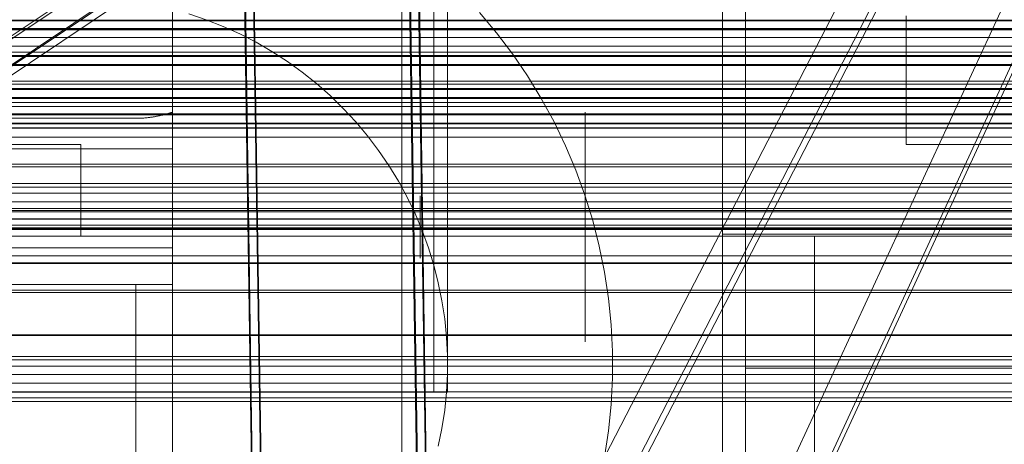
# Model space of a CAD drawing. Header units: millimetres. Extents: x -4395 to 65662, y -65530 to 6847.
# Tile 296 of 656: x 333 to 441, y -34783 to -34736. Entities that reach past the tile are written whole.
import ezdxf

# ---------------------------------------------------------------- set-up
doc = ezdxf.new("R2010")
doc.units = ezdxf.units.MM
for name, color, linetype, lineweight in [('COTAS_O', 1, 'Continuous', 0), ('COTAS_P', 1, 'Continuous', 0), ('frontal_briquetadora', 7, 'Continuous', 0), ('frontal_C01', 7, 'Continuous', 0), ('frontal_C02', 7, 'Continuous', 0), ('frontal_C03', 7, 'Continuous', 0), ('frontal_C04', 7, 'Continuous', 0), ('frontal_C05', 7, 'Continuous', 0), ('frontal_mezcladora', 7, 'Continuous', 0), ('frontal_tolva-C01', 7, 'Continuous', 0)]:
    doc.layers.add(name, color=color, linetype=linetype, lineweight=lineweight)
doc.dimstyles.new('R19_100', dxfattribs={"dimtxt": 250, "dimasz": 150, "dimexe": 150, "dimexo": 80, "dimgap": 100, "dimtad": 1, "dimtih": 1, "dimtoh": 1, "dimdsep": 46, "dimcen": 0.09, "dimadec": 0, "dimazin": 0, "dimtfac": 1, "dimtdec": 4, "dimtofl": 0, "dimtmove": 0, "dimatfit": 3, "dimfxl": 1, "dimtolj": 1, "dimtzin": 0, "dimarcsym": 0})

# ---------------------------------------------------------------- blocks, each defined once
blk = doc.blocks.new('DIM_R33_44')
at = {"layer": 'COTAS_P'}
for p, q in [((-150, -32200), (550, -32200)), ((550, -32200), (505, -32350)), ((550, -34800), (550, -32200)), ((550, -32200), (595, -32350)), ((550, -34800), (505, -34650)), ((550, -34800), (595, -34650)), ((-150, -34800), (550, -34800))]:
    blk.add_line(p, q, dxfattribs=at)
blk.add_text('2600 P', height=250, rotation=90, dxfattribs=at).set_placement((450, -33500))
blk = doc.blocks.new('DIM_R33_47')
at = {"layer": 'COTAS_O'}
for p, q in [((-650, -34200), (-500, -34155)), ((650, -34200), (500, -34155)), ((-650, -34900), (-650, -34200)), ((-650, -34200), (650, -34200)), ((-650, -34200), (-500, -34245)), ((650, -34200), (500, -34245)), ((650, -34900), (650, -34200))]:
    blk.add_line(p, q, dxfattribs=at)
blk.add_text('1300 O', height=250, dxfattribs=at).set_placement((0, -34100))

msp = doc.modelspace()

# ---------------------------------------------------------------- linework, layer by layer
at = {"layer": 'frontal_briquetadora'}
for p, q in [((430, -34750), (430, -34736)), ((210, -34750), (340, -34750)), ((320, -34750), (340, -34750)), ((340, -34760), (340, -34750)), ((430, -34750), (490, -34750)), ((-490, -34760), (490, -34760)), ((-490, -34760), (340, -34760)), ((320, -34760), (340, -34760)), ((320, -34760), (490, -34760)), ((410, -34760), (420, -34760)), ((410, -34940), (410, -34760)), ((420, -34940), (420, -34760))]:
    msp.add_line(p, q, dxfattribs=at)
at = {"layer": 'frontal_C01'}
for p, q in [((410, -34918.787), (410, -34580.082)), ((410, -34966.754), (410, -34628.049)), ((410, -34984.079), (410, -34645.375)), ((360.514, -34841.706), (357.646, -34647.33)), ((375.644, -34647.086), (378.512, -34841.461)), ((378.512, -34847.107), (375.644, -34652.731)), ((360.514, -34847.351), (357.646, -34652.976)), ((412.5, -34938.536), (412.5, -34660.328)), ((412.5, -34947.004), (412.5, -34668.795)), ((410, -35022.453), (410, -34683.748))]:
    msp.add_line(p, q, dxfattribs=at)
at = {"layer": 'frontal_C02'}
for p, q in [((410, -34759.774), (410, -34402.112)), ((410, -34797.956), (410, -34440.294)), ((410, -34936.365), (410, -34578.704)), ((410, -34984.093), (410, -34626.431)), ((375.644, -34712.717), (378.512, -34906.121)), ((360.514, -34906.365), (357.646, -34712.96)), ((360.514, -34912.326), (357.646, -34718.921)), ((378.512, -34912.083), (375.644, -34718.678)), ((175.016, -34843.792), (359.326, -34720.537)), ((171.275, -34845.965), (355.584, -34722.71)), ((175.521, -34846.427), (359.83, -34723.173)), ((173.584, -34847.553), (357.893, -34724.298)), ((175.032, -34847.71), (359.341, -34724.456)), ((-550, -34758.141), (550, -34758.141)), ((450, -34759.774), (410, -34759.774)), ((410, -34759.774), (410, -34797.956)), ((410, -35117.436), (410, -34759.774)), ((550, -34762.141), (-550, -34762.141)), ((412.5, -34783.336), (412.5, -34774.394)), ((412.5, -34774.394), (447.5, -34774.394)), ((412.5, -34955.758), (412.5, -34774.394))]:
    msp.add_line(p, q, dxfattribs=at)
at = {"layer": 'frontal_C03'}
for p, q in [((-1476, -34736.526), (1516, -34736.526)), ((1270, -34736.476), (-1230, -34736.476)), ((1516, -34737.383), (-1476, -34737.383)), ((-1476, -34737.517), (1516, -34737.517)), ((-1230, -34737.408), (1270, -34737.408)), ((1270, -34738.35), (-1230, -34738.35)), ((1270, -34739.282), (-1230, -34739.282)), ((1516, -34740.294), (-1476, -34740.294)), ((1516, -34740.428), (-1476, -34740.428)), ((1270, -34739.949), (-1230, -34739.949)), ((1270, -34740.335), (-1230, -34740.335)), ((1516, -34741.285), (-1476, -34741.285)), ((1516, -34741.419), (-1476, -34741.419)), ((1516, -34743.909), (-1476, -34743.909)), ((1516, -34744.022), (-1476, -34744.022)), ((1270, -34743.12), (-1230, -34743.12)), ((1270, -34743.454), (-1230, -34743.454)), ((1516, -34744.9), (-1476, -34744.9)), ((1516, -34745.013), (-1476, -34745.013)), ((1270, -34745.43), (-1230, -34745.43)), ((1270, -34745.857), (-1230, -34745.857)), ((1516, -34746.687), (-1476, -34746.687)), ((1516, -34746.763), (-1476, -34746.763)), ((1516, -34747.678), (-1476, -34747.678)), ((1516, -34747.753), (-1476, -34747.753)), ((1516, -34748.205), (-1476, -34748.205)), ((1516, -34748.231), (-1476, -34748.231)), ((1516, -34749.195), (-1476, -34749.195)), ((1516, -34749.222), (-1476, -34749.222)), ((1270, -34752.158), (-1230, -34752.158)), ((1270, -34752.441), (-1230, -34752.441)), ((1270, -34754.265), (-1230, -34754.265)), ((1270, -34754.651), (-1230, -34754.651)), ((1270, -34755.317), (-1230, -34755.317)), ((-1230, -34756.249), (1270, -34756.249)), ((1270, -34756.998), (-1230, -34756.998)), ((1270, -34757.191), (-1230, -34757.191)), ((1270, -34757.36), (-1230, -34757.36)), ((1270, -34758.123), (-1230, -34758.123)), ((1270, -34758.79), (-1230, -34758.79)), ((1270, -34759.102), (-1230, -34759.102)), ((1270, -34759.176), (-1230, -34759.176)), ((1270, -34759.291), (-1230, -34759.291)), ((1270, -34762.896), (-1230, -34762.896)), ((1270, -34762.962), (-1230, -34762.962)), ((1270, -34765.886), (-1230, -34765.886)), ((1270, -34766.128), (-1230, -34766.128)), ((1270, -34770.743), (-1230, -34770.743)), ((1270, -34770.828), (-1230, -34770.828)), ((1270, -34773.106), (-1230, -34773.106)), ((1270, -34773.492), (-1230, -34773.492)), ((1270, -34774.158), (-1230, -34774.158)), ((-1230, -34775.09), (1270, -34775.09)), ((1270, -34776.032), (-1230, -34776.032)), ((1270, -34776.964), (-1230, -34776.964)), ((1270, -34777.631), (-1230, -34777.631)), ((1270, -34778.017), (-1230, -34778.017))]:
    msp.add_line(p, q, dxfattribs=at)
at = {"layer": 'frontal_C04'}
for p, q in [((350, -34685.256), (350, -34765.256)), ((350, -34761.256), (350, -34689.256)), ((-350, -34761.256), (350, -34761.256)), ((350, -34765.256), (350, -34761.256)), ((-350, -34765.256), (350, -34765.256)), ((350, -34765.256), (270, -34765.256)), ((274, -34765.256), (346, -34765.256)), ((346, -34765.256), (346, -35988)), ((350, -34765.256), (346, -34765.256)), ((350, -35988), (350, -34765.256))]:
    msp.add_line(p, q, dxfattribs=at)
at = {"layer": 'frontal_C05'}
for p, q in [((378.5, -34777), (378.5, -34679)), ((380, -34777), (380, -34679)), ((375, -34849), (375, -34689)), ((353.681, -34736.412), (351.79, -34735.777)), ((355.537, -34737.141), (353.681, -34736.412)), ((383.487, -34735.622), (385.346, -34737.838)), ((357.355, -34737.961), (355.537, -34737.141)), ((359.13, -34738.871), (357.355, -34737.961)), ((385.346, -34737.838), (387.092, -34740.143)), ((360.857, -34739.868), (359.13, -34738.871)), ((362.533, -34740.95), (360.857, -34739.868)), ((387.092, -34740.143), (388.722, -34742.532)), ((364.152, -34742.115), (362.533, -34740.95)), ((365.712, -34743.358), (364.152, -34742.115)), ((388.722, -34742.532), (390.229, -34745)), ((367.207, -34744.678), (365.712, -34743.358)), ((368.635, -34746.071), (367.207, -34744.678)), ((390.229, -34745), (391.613, -34747.54)), ((369.991, -34747.533), (368.635, -34746.071)), ((346, -34747.157), (314, -34747.157)), ((346, -34747.157), (346.176, -34747.156)), ((346, -34747.157), (346.074, -34747.157)), ((346.148, -34747.156), (346.074, -34747.157)), ((346.272, -34747.154), (346.148, -34747.156)), ((346.176, -34747.156), (346.352, -34747.152)), ((346.395, -34747.151), (346.272, -34747.154)), ((346.352, -34747.152), (346.527, -34747.146)), ((346.518, -34747.146), (346.395, -34747.151)), ((346.64, -34747.14), (346.518, -34747.146)), ((346.527, -34747.146), (346.702, -34747.137)), ((346.762, -34747.133), (346.64, -34747.14)), ((346.702, -34747.137), (346.875, -34747.125)), ((346.884, -34747.124), (346.762, -34747.133)), ((346.875, -34747.125), (347.048, -34747.111)), ((347.005, -34747.115), (346.884, -34747.124)), ((347.125, -34747.104), (347.005, -34747.115)), ((347.048, -34747.111), (347.219, -34747.095)), ((347.245, -34747.092), (347.125, -34747.104)), ((347.219, -34747.095), (347.389, -34747.076)), ((347.364, -34747.079), (347.245, -34747.092)), ((347.482, -34747.065), (347.364, -34747.079)), ((347.389, -34747.076), (347.557, -34747.055)), ((347.6, -34747.05), (347.482, -34747.065)), ((347.557, -34747.055), (347.723, -34747.033)), ((347.716, -34747.034), (347.6, -34747.05)), ((347.831, -34747.017), (347.716, -34747.034)), ((347.723, -34747.033), (347.887, -34747.008)), ((347.945, -34746.999), (347.831, -34747.017)), ((347.887, -34747.008), (348.048, -34746.981)), ((348.058, -34746.98), (347.945, -34746.999)), ((348.048, -34746.981), (348.207, -34746.953)), ((348.169, -34746.96), (348.058, -34746.98)), ((348.279, -34746.94), (348.169, -34746.96)), ((348.207, -34746.953), (348.362, -34746.924)), ((348.387, -34746.919), (348.279, -34746.94)), ((348.362, -34746.924), (348.514, -34746.893)), ((348.493, -34746.898), (348.387, -34746.919)), ((348.597, -34746.876), (348.493, -34746.898)), ((348.514, -34746.893), (348.661, -34746.862)), ((348.7, -34746.853), (348.597, -34746.876)), ((348.661, -34746.862), (348.805, -34746.83)), ((348.8, -34746.831), (348.7, -34746.853)), ((348.898, -34746.808), (348.8, -34746.831)), ((348.805, -34746.83), (348.944, -34746.797)), ((348.994, -34746.785), (348.898, -34746.808)), ((348.944, -34746.797), (349.064, -34746.767)), ((349.088, -34746.761), (348.994, -34746.785)), ((349.064, -34746.767), (349.169, -34746.741)), ((349.179, -34746.738), (349.088, -34746.761)), ((349.169, -34746.741), (349.271, -34746.714)), ((349.268, -34746.715), (349.179, -34746.738)), ((349.352, -34746.692), (349.268, -34746.715)), ((349.271, -34746.714), (349.368, -34746.688)), ((349.434, -34746.67), (349.352, -34746.692)), ((349.368, -34746.688), (349.46, -34746.662)), ((349.511, -34746.648), (349.434, -34746.67)), ((349.46, -34746.662), (349.547, -34746.638)), ((349.583, -34746.627), (349.511, -34746.648)), ((349.547, -34746.638), (349.627, -34746.614)), ((349.651, -34746.607), (349.583, -34746.627)), ((349.627, -34746.614), (349.701, -34746.592)), ((349.714, -34746.589), (349.651, -34746.607)), ((349.701, -34746.592), (349.768, -34746.572)), ((349.771, -34746.571), (349.714, -34746.589)), ((349.768, -34746.572), (349.828, -34746.554)), ((349.822, -34746.556), (349.771, -34746.571)), ((349.868, -34746.542), (349.822, -34746.556)), ((349.828, -34746.554), (349.879, -34746.538)), ((349.907, -34746.529), (349.868, -34746.542)), ((349.879, -34746.538), (349.918, -34746.526)), ((349.94, -34746.519), (349.907, -34746.529)), ((349.918, -34746.526), (349.947, -34746.517)), ((349.966, -34746.511), (349.94, -34746.519)), ((349.947, -34746.517), (349.97, -34746.51)), ((349.985, -34746.505), (349.966, -34746.511)), ((349.97, -34746.51), (349.986, -34746.504)), ((349.996, -34746.501), (349.985, -34746.505)), ((349.986, -34746.504), (349.996, -34746.501)), ((375, -34746.5), (375, -34746.516)), ((375, -34746.562), (375, -34746.516)), ((375, -34746.64), (375, -34746.562)), ((375, -34746.748), (375, -34746.64)), ((375, -34746.887), (375, -34746.748)), ((375, -34747.055), (375, -34746.887)), ((375, -34747.254), (375, -34747.055)), ((375, -34747.482), (375, -34747.254)), ((395, -34746.5), (395, -34746.516)), ((395, -34746.516), (395, -34746.562)), ((395, -34746.562), (395, -34746.64)), ((395, -34746.64), (395, -34746.748)), ((395, -34746.748), (395, -34746.887)), ((395, -34746.887), (395, -34747.055)), ((395, -34747.055), (395, -34747.254)), ((395, -34747.254), (395, -34747.482)), ((371.273, -34749.06), (369.991, -34747.533)), ((375, -34747.738), (375, -34747.482)), ((375, -34748.022), (375, -34747.738)), ((375, -34748.334), (375, -34748.022)), ((375, -34748.672), (375, -34748.334)), ((391.613, -34747.54), (392.867, -34750.145)), ((395, -34747.482), (395, -34747.738)), ((395, -34747.738), (395, -34748.022)), ((395, -34748.022), (395, -34748.334)), ((395, -34748.334), (395, -34748.672)), ((372.478, -34750.65), (371.273, -34749.06)), ((375, -34749.036), (375, -34748.672)), ((375, -34749.424), (375, -34749.036)), ((375, -34749.837), (375, -34749.424)), ((395, -34748.672), (395, -34749.036)), ((395, -34749.036), (395, -34749.424)), ((395, -34749.424), (395, -34749.837)), ((314, -34750.5), (346, -34750.5)), ((346, -34750.5), (346.196, -34750.5)), ((346.196, -34750.5), (346.392, -34750.5)), ((346.392, -34750.5), (346.587, -34750.5)), ((346.587, -34750.5), (346.78, -34750.5)), ((346.78, -34750.5), (346.972, -34750.5)), ((346.972, -34750.5), (347.161, -34750.5)), ((347.161, -34750.5), (347.348, -34750.5)), ((347.348, -34750.5), (347.531, -34750.5)), ((347.531, -34750.5), (347.71, -34750.5)), ((347.71, -34750.5), (347.886, -34750.5)), ((347.886, -34750.5), (348.056, -34750.5)), ((348.056, -34750.5), (348.222, -34750.5)), ((348.222, -34750.5), (348.383, -34750.5)), ((348.383, -34750.5), (348.538, -34750.5)), ((348.538, -34750.5), (348.686, -34750.5)), ((348.686, -34750.5), (348.828, -34750.5)), ((348.828, -34750.5), (348.964, -34750.5)), ((348.964, -34750.5), (349.092, -34750.5)), ((349.092, -34750.5), (349.213, -34750.5)), ((349.213, -34750.5), (349.326, -34750.5)), ((349.326, -34750.5), (349.431, -34750.5)), ((349.431, -34750.5), (349.528, -34750.5)), ((349.528, -34750.5), (349.616, -34750.5)), ((349.616, -34750.5), (349.696, -34750.5)), ((349.696, -34750.5), (349.766, -34750.5)), ((349.766, -34750.5), (349.828, -34750.5)), ((349.828, -34750.5), (349.88, -34750.5)), ((349.88, -34750.5), (349.923, -34750.5)), ((349.923, -34750.5), (349.957, -34750.5)), ((349.957, -34750.5), (349.981, -34750.5)), ((349.981, -34750.5), (349.995, -34750.5)), ((375, -34750.272), (375, -34749.837)), ((375, -34750.729), (375, -34750.272)), ((392.867, -34750.145), (393.991, -34752.81)), ((395, -34749.837), (395, -34750.272)), ((395, -34750.272), (395, -34750.729)), ((373.601, -34752.298), (372.478, -34750.65)), ((375, -34751.206), (375, -34750.729)), ((375, -34751.703), (375, -34751.206)), ((395, -34750.729), (395, -34751.206)), ((395, -34751.206), (395, -34751.703)), ((374.641, -34754), (373.601, -34752.298)), ((375, -34752.218), (375, -34751.703)), ((375, -34752.75), (375, -34752.218)), ((395, -34751.703), (395, -34752.218)), ((395, -34752.218), (395, -34752.75)), ((375, -34753.297), (375, -34752.75)), ((375, -34753.859), (375, -34753.297)), ((393.991, -34752.81), (394.98, -34755.528)), ((395, -34752.75), (395, -34753.297)), ((395, -34753.297), (395, -34753.859)), ((375.595, -34755.752), (374.641, -34754)), ((375, -34754.433), (375, -34753.859)), ((375, -34755.019), (375, -34754.433)), ((395, -34753.859), (395, -34754.433)), ((395, -34754.433), (395, -34755.019)), ((375, -34755.614), (375, -34755.019)), ((375, -34756.218), (375, -34755.614)), ((376.46, -34757.549), (375.595, -34755.752)), ((377, -34755.604), (377, -34755.617)), ((377, -34755.617), (377, -34755.638)), ((377, -34755.638), (377, -34755.667)), ((377, -34755.667), (377, -34755.705)), ((377, -34755.705), (377, -34755.751)), ((377, -34755.751), (377, -34755.805)), ((377, -34755.805), (377, -34755.867)), ((377, -34755.867), (377, -34755.937)), ((394.98, -34755.528), (395.832, -34758.291)), ((395, -34755.019), (395, -34755.614)), ((395, -34755.617), (395, -34755.604)), ((395, -34755.614), (395, -34756.218)), ((395, -34755.638), (395, -34755.617)), ((395, -34755.667), (395, -34755.638)), ((395, -34755.705), (395, -34755.667)), ((395, -34755.751), (395, -34755.705)), ((395, -34755.805), (395, -34755.751)), ((395, -34755.867), (395, -34755.805)), ((395, -34755.937), (395, -34755.867)), ((375, -34756.829), (375, -34756.218)), ((375, -34757.446), (375, -34756.829)), ((377, -34755.937), (377, -34756.014)), ((377, -34756.014), (377, -34756.099)), ((377, -34756.099), (377, -34756.191)), ((377, -34756.191), (377, -34756.29)), ((377, -34756.29), (377, -34756.395)), ((377, -34756.395), (377, -34756.508)), ((377, -34756.508), (377, -34756.626)), ((377, -34756.626), (377, -34756.75)), ((377, -34756.75), (377, -34756.88)), ((377, -34756.88), (377, -34757.015)), ((395, -34756.014), (395, -34755.937)), ((395, -34756.099), (395, -34756.014)), ((395, -34756.191), (395, -34756.099)), ((395, -34756.29), (395, -34756.191)), ((395, -34756.218), (395, -34756.829)), ((395, -34756.395), (395, -34756.29)), ((395, -34756.508), (395, -34756.395)), ((395, -34756.626), (395, -34756.508)), ((395, -34756.75), (395, -34756.626)), ((395, -34756.88), (395, -34756.75)), ((395, -34756.829), (395, -34757.446)), ((395, -34757.015), (395, -34756.88)), ((375, -34758.066), (375, -34757.446)), ((377.235, -34759.386), (376.46, -34757.549)), ((377, -34757.015), (377, -34757.155)), ((377, -34757.155), (377, -34757.3)), ((377, -34757.3), (377, -34757.449)), ((377, -34757.449), (377, -34757.602)), ((377, -34757.602), (377, -34757.758)), ((377, -34757.758), (377, -34757.917)), ((377, -34757.917), (377, -34758.079)), ((395, -34757.155), (395, -34757.015)), ((395, -34757.3), (395, -34757.155)), ((395, -34757.449), (395, -34757.3)), ((395, -34757.446), (395, -34758.066)), ((395, -34757.602), (395, -34757.449)), ((395, -34757.758), (395, -34757.602)), ((395, -34757.917), (395, -34757.758)), ((395, -34758.079), (395, -34757.917)), ((375, -34758.688), (375, -34758.066)), ((375, -34759.312), (375, -34758.688)), ((377, -34758.079), (377, -34758.243)), ((377, -34758.243), (377, -34758.41)), ((377, -34758.41), (377, -34758.577)), ((377, -34758.577), (377, -34758.746)), ((377, -34758.746), (377, -34758.915)), ((377, -34758.915), (377, -34759.085)), ((377, -34759.085), (377, -34759.254)), ((395, -34758.066), (395, -34758.688)), ((395, -34758.243), (395, -34758.079)), ((395, -34758.41), (395, -34758.243)), ((395, -34758.577), (395, -34758.41)), ((395, -34758.746), (395, -34758.577)), ((395, -34758.688), (395, -34759.312)), ((395, -34758.915), (395, -34758.746)), ((395, -34759.085), (395, -34758.915)), ((395, -34759.254), (395, -34759.085)), ((395.832, -34758.291), (396.546, -34761.094)), ((375, -34759.934), (375, -34759.312)), ((375, -34760.554), (375, -34759.934)), ((377, -34759.254), (377, -34759.423)), ((377, -34759.423), (377, -34759.59)), ((377, -34759.59), (377, -34759.757)), ((377, -34759.757), (377, -34759.921)), ((377, -34759.921), (377, -34760.083)), ((377, -34760.083), (377, -34760.242)), ((377.917, -34761.261), (377.235, -34759.386)), ((395, -34759.423), (395, -34759.254)), ((395, -34759.312), (395, -34759.934)), ((395, -34759.59), (395, -34759.423)), ((395, -34759.757), (395, -34759.59)), ((395, -34759.921), (395, -34759.757)), ((395, -34760.083), (395, -34759.921)), ((395, -34759.934), (395, -34760.554)), ((395, -34760.242), (395, -34760.083)), ((375, -34761.171), (375, -34760.554)), ((375, -34761.782), (375, -34761.171)), ((377, -34760.242), (377, -34760.398)), ((377, -34760.398), (377, -34760.551)), ((377, -34760.551), (377, -34760.7)), ((377, -34760.7), (377, -34760.845)), ((377, -34760.845), (377, -34760.985)), ((377, -34760.985), (377, -34761.12)), ((377, -34761.12), (377, -34761.25)), ((377, -34761.25), (377, -34761.374)), ((378.505, -34763.166), (377.917, -34761.261)), ((395, -34760.398), (395, -34760.242)), ((395, -34760.551), (395, -34760.398)), ((395, -34760.7), (395, -34760.551)), ((395, -34760.554), (395, -34761.171)), ((395, -34760.845), (395, -34760.7)), ((395, -34760.985), (395, -34760.845)), ((395, -34761.12), (395, -34760.985)), ((395, -34761.25), (395, -34761.12)), ((395, -34761.171), (395, -34761.782)), ((395, -34761.374), (395, -34761.25)), ((396.546, -34761.094), (397.119, -34763.928)), ((375, -34762.386), (375, -34761.782)), ((377, -34761.374), (377, -34761.492)), ((377, -34761.492), (377, -34761.605)), ((377, -34761.605), (377, -34761.71)), ((377, -34761.71), (377, -34761.809)), ((377, -34761.809), (377, -34761.901)), ((377, -34761.901), (377, -34761.986)), ((377, -34761.986), (377, -34762.063)), ((377, -34762.063), (377, -34762.133)), ((377, -34762.133), (377, -34762.195)), ((377, -34762.195), (377, -34762.249)), ((377, -34762.249), (377, -34762.295)), ((377, -34762.295), (377, -34762.333)), ((377, -34762.333), (377, -34762.362)), ((395, -34761.492), (395, -34761.374)), ((395, -34761.605), (395, -34761.492)), ((395, -34761.71), (395, -34761.605)), ((395, -34761.809), (395, -34761.71)), ((395, -34761.782), (395, -34762.386)), ((395, -34761.901), (395, -34761.809)), ((395, -34761.986), (395, -34761.901)), ((395, -34762.063), (395, -34761.986)), ((395, -34762.133), (395, -34762.063)), ((395, -34762.195), (395, -34762.133)), ((395, -34762.249), (395, -34762.195)), ((395, -34762.295), (395, -34762.249)), ((395, -34762.333), (395, -34762.295)), ((395, -34762.362), (395, -34762.333)), ((375, -34762.981), (375, -34762.386)), ((375, -34763.567), (375, -34762.981)), ((377, -34762.362), (377, -34762.383)), ((377, -34762.383), (377, -34762.396)), ((378.997, -34765.099), (378.505, -34763.166)), ((395, -34762.383), (395, -34762.362)), ((395, -34762.396), (395, -34762.383)), ((395, -34762.386), (395, -34762.981)), ((395, -34762.981), (395, -34763.567)), ((375, -34764.141), (375, -34763.567)), ((375, -34764.703), (375, -34764.141)), ((395, -34763.567), (395, -34764.141)), ((395, -34764.141), (395, -34764.703)), ((397.119, -34763.928), (397.55, -34766.788)), ((375, -34765.25), (375, -34764.703)), ((375, -34765.782), (375, -34765.25)), ((379.392, -34767.054), (378.997, -34765.099)), ((395, -34764.703), (395, -34765.25)), ((395, -34765.25), (395, -34765.782)), ((375, -34766.297), (375, -34765.782)), ((375, -34766.794), (375, -34766.297)), ((395, -34765.782), (395, -34766.297)), ((395, -34766.297), (395, -34766.794)), ((375, -34767.271), (375, -34766.794)), ((375, -34767.728), (375, -34767.271)), ((379.69, -34769.026), (379.392, -34767.054)), ((395, -34766.794), (395, -34767.271)), ((395, -34767.271), (395, -34767.728)), ((397.55, -34766.788), (397.838, -34769.666)), ((375, -34768.163), (375, -34767.728)), ((375, -34768.576), (375, -34768.163)), ((375, -34768.964), (375, -34768.576)), ((395, -34767.728), (395, -34768.163)), ((395, -34768.163), (395, -34768.576)), ((395, -34768.576), (395, -34768.964)), ((375, -34769.328), (375, -34768.964)), ((375, -34769.666), (375, -34769.328)), ((375, -34769.978), (375, -34769.666)), ((379.888, -34771.011), (379.69, -34769.026)), ((395, -34768.964), (395, -34769.328)), ((395, -34769.328), (395, -34769.666)), ((395, -34769.666), (395, -34769.978)), ((397.838, -34769.666), (397.982, -34772.554)), ((375, -34770.262), (375, -34769.978)), ((375, -34770.518), (375, -34770.262)), ((375, -34770.746), (375, -34770.518)), ((375, -34770.945), (375, -34770.746)), ((395, -34769.978), (395, -34770.262)), ((395, -34770.262), (395, -34770.518)), ((395, -34770.518), (395, -34770.746)), ((395, -34770.746), (395, -34770.945)), ((375, -34771.113), (375, -34770.945)), ((375, -34771.252), (375, -34771.113)), ((375, -34771.36), (375, -34771.252)), ((375, -34771.438), (375, -34771.36)), ((375, -34771.484), (375, -34771.438)), ((375, -34771.5), (375, -34771.484)), ((379.988, -34773.003), (379.888, -34771.011)), ((395, -34770.945), (395, -34771.113)), ((395, -34771.113), (395, -34771.252)), ((395, -34771.252), (395, -34771.36)), ((395, -34771.36), (395, -34771.438)), ((395, -34771.438), (395, -34771.484)), ((395, -34771.484), (395, -34771.5)), ((379.988, -34774.997), (379.988, -34773.003)), ((397.982, -34772.554), (397.982, -34775.446)), ((379.888, -34776.989), (379.988, -34774.997)), ((397.982, -34775.446), (397.838, -34778.334)), ((300, -34777), (380, -34777)), ((378.5, -34777), (380, -34777)), ((379.69, -34778.974), (379.888, -34776.989)), ((397.838, -34778.334), (397.55, -34781.212)), ((379.392, -34780.946), (379.69, -34778.974)), ((378.997, -34782.901), (379.392, -34780.946)), ((397.55, -34781.212), (397.119, -34784.072))]:
    msp.add_line(p, q, dxfattribs=at)
at = {"layer": 'frontal_mezcladora'}
msp.add_line((-600, -34760), (600, -34760), dxfattribs=at)
at = {"layer": 'frontal_tolva-C01'}
for p, q in [((596.446, -34398.164), (221.446, -35208.338)), ((221.446, -35124.153), (596.446, -34398.164)), ((600, -34398.584), (225, -35124.573)), ((225, -35209.05), (600, -34398.876)), ((225, -35125.989), (600, -34400)), ((225, -35210.174), (600, -34400))]:
    msp.add_line(p, q, dxfattribs=at)

# ---------------------------------------------------------------- dimensions: what is measured, and where the dimension line sits
at = {"layer": 'COTAS_O'}
dim = msp.add_aligned_dim(p1=(-650, -34900), p2=(650, -34900), distance=700, text='<> O', dimstyle='R19_100', dxfattribs=at)
dim.commit()
dim.dimension.update_dxf_attribs({"geometry": 'DIM_R33_47', "text_midpoint": (0, -34200)})
at = {"layer": 'COTAS_P'}
dim = msp.add_aligned_dim(p1=(-150, -34800), p2=(-150, -32200), distance=-700, text='<> P', dimstyle='R19_100', dxfattribs=at)
dim.commit()
dim.dimension.update_dxf_attribs({"geometry": 'DIM_R33_44', "text_midpoint": (550, -33500)})

doc.saveas('drawing.dxf')
